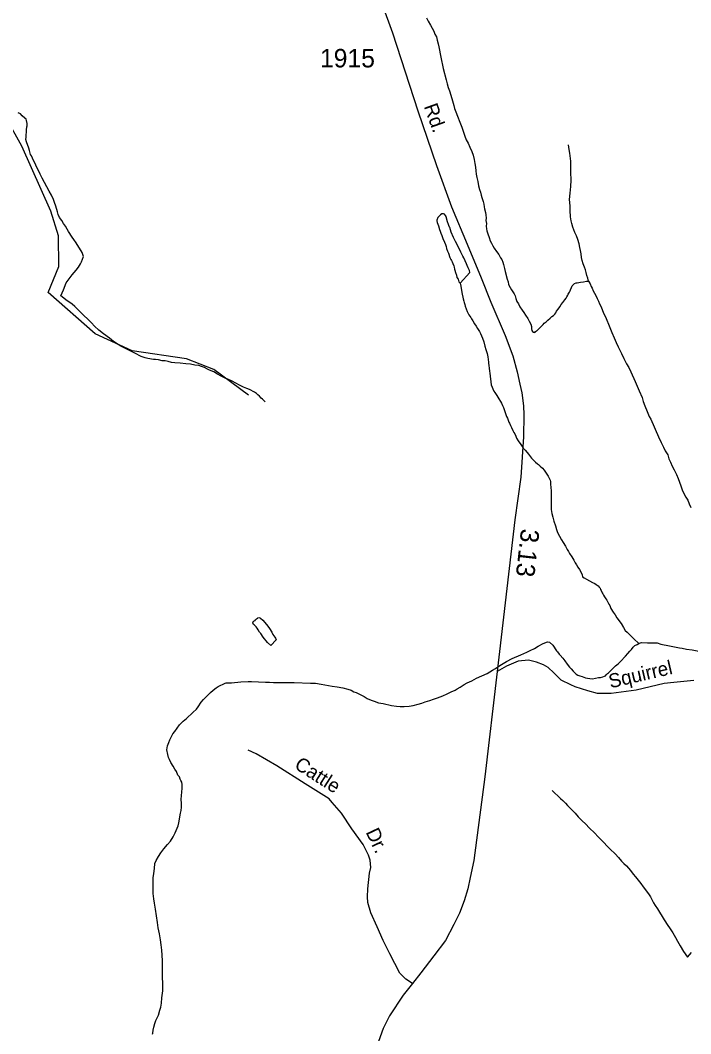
# Model space of a CAD drawing. Extents: x 2206922 to 2357709, y 510027 to 673830.
# Drawn here: x 2307632 to 2312169, y 559014 to 565869 of the extents above; entities that cross this region are included whole.
import ezdxf

# ---------------------------------------------------------------- set-up
doc = ezdxf.new("R2010")
doc.units = 0
for name, color, linetype in [('Exist Hydrographic Creek Single Shore', 7, 'Continuous'), ('Exist Hydrographic Misc Water Feature', 7, 'Continuous'), ('Exist Road Non-System Type 51', 7, 'Continuous'), ('Exist Road Non-System Type 51 Label', 7, 'Continuous'), ('Exist Road Secondary Mileage Hundredths English Label', 7, 'Continuous'), ('Exist Road Secondary Type 51 Attributed', 7, 'Continuous'), ('Exist Road Secondary Type 51 Label', 7, 'Continuous'), ('Exist Road Secondary Type 51 Number Label', 7, 'Continuous')]:
    doc.layers.add(name, color=color, linetype=linetype)

msp = doc.modelspace()

# ---------------------------------------------------------------- linework, layer by layer
at = {"layer": 'Exist Hydrographic Creek Single Shore'}
for points in [[(2310380.5, 565885.7), (2310392.6, 565862), (2310407.1, 565836.3), (2310419, 565816.3), (2310429.5, 565794.4), (2310437.7, 565774.5), (2310447.7, 565756.8), (2310453.9, 565734.8), (2310460.2, 565708.7), (2310464.5, 565689), (2310477.3, 565618.9), (2310493.9, 565543.4), (2310515, 565465.7)], [(2310515, 565465.7), (2310521.3, 565439.6), (2310527.7, 565413.9), (2310535.9, 565392), (2310552.3, 565340), (2310566.9, 565292), (2310570.8, 565272.4), (2310579, 565250.4), (2310591.5, 565220.6), (2310606, 565180.6), (2310620.2, 565144.9), (2310631, 565112.8), (2310641.1, 565084.9), (2310649.1, 565061.1), (2310661.8, 565037.2), (2310673.7, 565009.5), (2310688.3, 564981.7), (2310696.2, 564955.8), (2310702.8, 564926), (2310709, 564899.9), (2310711.4, 564876.1), (2310715.5, 564849.9), (2310717.8, 564828.1), (2310721.9, 564804.3), (2310728.2, 564778.2), (2310732.7, 564748.4), (2310738.9, 564724.4), (2310745.3, 564706.4), (2310751.2, 564686.4), (2310755.5, 564670.7), (2310759.4, 564656.7), (2310763.5, 564642.7), (2310767.8, 564624.7), (2310771.9, 564606.6), (2310774.4, 564592.9), (2310780.5, 564568.8), (2310782.6, 564553.1), (2310784.8, 564530.9), (2310783, 564514.9), (2310787.3, 564494.8), (2310785.2, 564476.9), (2310787.5, 564457.1), (2310789.8, 564445), (2310795.7, 564425), (2310804.1, 564399.4), (2310812.5, 564377.5), (2310820.7, 564361.2), (2310830.6, 564343.5), (2310839, 564327.7), (2310855, 564303.7), (2310869.5, 564284.1), (2310881.6, 564262.1), (2310889.8, 564250.3), (2310898, 564232.4), (2310902.5, 564216.3), (2310908.5, 564190.7), (2310912.8, 564168.6), (2310927.1, 564116.9), (2310933.5, 564098.9), (2310935.5, 564080.7), (2310946, 564061), (2310956, 564045.2), (2310966.1, 564031.2), (2310974.3, 564019.4), (2310980, 564005.5), (2310984.8, 563987.4), (2310993, 563967.5), (2311003, 563949.8), (2311013.3, 563929.6), (2311029.3, 563908.1), (2311039.3, 563892), (2311051.8, 563874.3), (2311066, 563852.3), (2311076.2, 563832.5), (2311086.5, 563812.7), (2311090.6, 563796.7), (2311090.8, 563782.5), (2311092.8, 563770.8), (2311099, 563762.6), (2311104.7, 563758.9), (2311112.9, 563756.8), (2311119.1, 563762.8), (2311124.8, 563767.2), (2311128.9, 563771.1), (2311142.9, 563783.2), (2311152.7, 563793.4), (2311160.3, 563801.6), (2311170.5, 563811.4), (2311178.1, 563819.6), (2311190.2, 563830), (2311201.9, 563839.9), (2311217.9, 563854.2), (2311229.8, 563864.1), (2311239.6, 563872.4), (2311249.5, 563880.2), (2311255.4, 563890.3), (2311261.4, 563900.4), (2311271.4, 563914.7), (2311282.9, 563930.8), (2311292.9, 563946.7)], [(2311292.9, 563946.7), (2311303, 563958.9), (2311310.6, 563968.8), (2311316.5, 563978.8), (2311326.4, 563989.1), (2311330.1, 563997), (2311336.4, 564009.1), (2311340.1, 564015.4), (2311348.3, 564029.2), (2311353.9, 564039.3), (2311355.7, 564045.5), (2311361.2, 564061.3), (2311367.6, 564073.3), (2311375.2, 564081.5), (2311383, 564087.6), (2311393, 564091.8), (2311401, 564093.8), (2311411.3, 564096), (2311423.6, 564098.2), (2311443, 564100.5), (2311462.7, 564104.4), (2311477.3, 564104.6)], [(2311477.3, 564104.6), (2311487.5, 564086.9), (2311495.5, 564068.7), (2311501.7, 564056.8), (2311509.7, 564039), (2311526.1, 564007.3), (2311536.3, 563987.5), (2311544.3, 563969.3), (2311552.5, 563949.8), (2311562.8, 563929.6), (2311579.2, 563887.7), (2311591.5, 563862), (2311622.3, 563790.4), (2311634.8, 563756.5), (2311651, 563720.8), (2311663.5, 563688.9), (2311677.6, 563659.3), (2311700.2, 563615.3), (2311716.6, 563581.6), (2311734.8, 563545.6), (2311749.4, 563519.9), (2311763.5, 563490.2), (2311792.5, 563426.3), (2311821, 563362.8), (2311839.2, 563317), (2311847.6, 563291), (2311857.9, 563261.1), (2311874.3, 563223.3), (2311888.6, 563189.5), (2311898.9, 563169.8), (2311949.9, 563050.2), (2311968.8, 563012.4), (2311984.8, 562980.8), (2311996.9, 562956.7), (2312013.5, 562929.1), (2312021.5, 562903.1), (2312032, 562879.2), (2312044.3, 562853.5), (2312056.6, 562827.7), (2312073, 562795.6), (2312083, 562769.7), (2312093.3, 562743.9), (2312101.5, 562719.9), (2312111.7, 562692), (2312121.8, 562668.2), (2312136.3, 562642.5), (2312148.6, 562622.8), (2312158.9, 562596.9), (2312169.3, 562572.7)]]:
    msp.add_lwpolyline(points, dxfattribs=at)
at = {"layer": 'Exist Hydrographic Misc Water Feature'}
for points in [[(2309176.2, 563332.9), (2308941.2, 563507.2), (2308757.3, 563578.5), (2308390.2, 563632.7), (2308139.2, 563747.2), (2307820.2, 564026.4), (2307893.2, 564203.3), (2307890.1, 564409.9), (2307839.3, 564578.4), (2307642.2, 565016.8), (2307532.1, 565215.8)], [(2307675.8, 565147.3), (2307678.1, 565155.1), (2307677.7, 565163.2), (2307677.9, 565171.3), (2307673.4, 565191.1), (2307671.3, 565199.1), (2307662.9, 565207.3), (2307645.1, 565222.9), (2307633.2, 565234.8), (2307619, 565242.6)], [(2309288.8, 563287.7), (2309278.9, 563299.3), (2309270.5, 563305.4), (2309262.9, 563313.1), (2309250.4, 563325.1), (2309240.2, 563335.2), (2309230.5, 563343.1), (2309218, 563352.7), (2309184, 563370.4), (2309165.7, 563378.4), (2309142, 563388.1), (2309116.1, 563401.7), (2309089.7, 563413.4), (2309065.5, 563427.1), (2309041.5, 563438.9), (2309013.4, 563450.4), (2308991, 563462.3), (2308967.5, 563476), (2308941.2, 563489.7), (2308912.9, 563501.2), (2308898.6, 563509.1), (2308878.5, 563519), (2308859, 563526.8), (2308840.9, 563532.7), (2308812.4, 563536.2), (2308784.5, 563542), (2308752.6, 563545.7), (2308714.4, 563549.4), (2308678.5, 563550.7), (2308654.5, 563554.7), (2308632.6, 563560.5), (2308612.3, 563564.3), (2308592.6, 563566.1), (2308568.4, 563571.7), (2308548.3, 563573.6), (2308534.2, 563575.2), (2308494.4, 563580.8), (2308476.4, 563584.8), (2308450.3, 563594.4), (2308407.9, 563617.8), (2308357.8, 563641.2), (2308311.5, 563664.8), (2308293.7, 563674.7), (2308263.3, 563696.3), (2308235, 563718.1), (2308194.4, 563747.6), (2308164.3, 563773.3), (2308134.1, 563798.9), (2308113.8, 563822.6), (2308088, 563848.4), (2308063.6, 563870), (2308039, 563893.9), (2308014.8, 563919.5), (2308000.4, 563933.4), (2307982.8, 563949.1), (2307966.4, 563960.8), (2307950.2, 563970.9), (2307906.1, 564004.4), (2307923.7, 564044.7), (2307943.2, 564092.8), (2307984.2, 564147.1), (2308010.5, 564179.3), (2308025.9, 564197.6), (2308040, 564221.5), (2308045.7, 564235.6), (2308061.1, 564269.8), (2308050.9, 564297.6), (2308010.5, 564363.4), (2307995.7, 564385), (2307983.6, 564401), (2307957.4, 564440.7), (2307949, 564456.6), (2307938.7, 564476.3), (2307924.8, 564494.3), (2307912.3, 564514), (2307896.5, 564533.8), (2307888.3, 564555.8), (2307884, 564573.8), (2307873.7, 564611.4), (2307863.2, 564635.3), (2307857.1, 564657.4), (2307842.5, 564685.4), (2307828.6, 564713.1), (2307796, 564770.7), (2307781.4, 564800.5), (2307767.3, 564828.2), (2307752.9, 564856.3), (2307742.5, 564878.1), (2307732.4, 564899.9), (2307722.2, 564919.7), (2307714.4, 564935.9), (2307708, 564951.9), (2307702.1, 564961.7), (2307693.7, 564987.7), (2307689.4, 565003.3), (2307675, 565047.3), (2307670.9, 565063.3), (2307672.8, 565077.2), (2307674.4, 565127.3), (2307675.8, 565147.3)], [(2311477.3, 564104.6), (2311473, 564124.4), (2311466.6, 564142.4), (2311460.5, 564162.3), (2311456.4, 564180.4), (2311450, 564198.4), (2311440, 564222.2), (2311433.8, 564244.2), (2311429.3, 564263.9), (2311427.1, 564287.8), (2311423, 564311.9), (2311418.6, 564331.7), (2311414.5, 564355.8), (2311404.1, 564385.7), (2311395.7, 564411.3), (2311383.6, 564433.4), (2311371.3, 564469.3), (2311364.9, 564495.1), (2311360.8, 564513.1), (2311354.5, 564539.2), (2311352, 564580.9), (2311352, 564613), (2311349.5, 564657.2), (2311352.6, 564698.9), (2311356.5, 564744.9), (2311359.6, 564787), (2311357.5, 564840.9), (2311356.7, 564914.8), (2311350, 564968.9), (2311345.2, 564994.8), (2311341.3, 565026.6)], [(2310609.7, 564091.3), (2310674.5, 564161.8), (2310670.8, 564175.7), (2310662.4, 564193.7), (2310656.1, 564209.6), (2310650.5, 564221.8), (2310633.7, 564261.7), (2310627.8, 564273.5), (2310613.2, 564299.2), (2310595, 564339.3), (2310576.7, 564372.8), (2310564.4, 564398.6), (2310548.2, 564436.4), (2310537.7, 564466.3), (2310535.5, 564470.3), (2310531.6, 564480.2), (2310529.5, 564488.2), (2310523.2, 564506.2), (2310515, 564538.3), (2310512.9, 564542.2), (2310508.8, 564548.1), (2310502.9, 564557.9), (2310496.9, 564560), (2310484.8, 564559.8), (2310475, 564553.6), (2310461.1, 564539.5), (2310457.2, 564533.6), (2310451, 564517.5), (2310451.4, 564511.3), (2310453.1, 564501.3), (2310457.6, 564489.7), (2310461.5, 564477.4), (2310469.9, 564453.8), (2310473.8, 564441.8), (2310476.2, 564435.8), (2310478.3, 564427.8), (2310484, 564411.9), (2310492.2, 564392), (2310502.7, 564368.1), (2310509, 564352.2), (2310513.1, 564338.2), (2310517, 564324.2), (2310523.4, 564306.2), (2310529.7, 564292.3), (2310539.8, 564264.4), (2310546.1, 564250.5), (2310550.3, 564244.6), (2310554.1, 564234.7), (2310560.1, 564222.9), (2310566.5, 564206.9), (2310568.5, 564198.9), (2310570.8, 564184.8), (2310572.8, 564178.8), (2310576.9, 564162.7), (2310582.9, 564144.8), (2310587.2, 564129.2), (2310595.8, 564117.3), (2310599.5, 564099.3), (2310604, 564095.4), (2310609.7, 564091.3)], [(2310609.7, 564091.3), (2310614, 564071.2), (2310620.4, 564027.6), (2310628.6, 563985.5), (2310633.3, 563969.8), (2310634.9, 563959.8), (2310639.4, 563945.7), (2310643.3, 563933.8), (2310656.1, 563899.8), (2310660, 563889.9), (2310667.7, 563876.2), (2310680, 563858.1), (2310686.2, 563848.3), (2310694.4, 563836.5), (2310706.3, 563816.4), (2310717, 563800.6), (2310727, 563784.9), (2310739.1, 563762.8), (2310747.3, 563749), (2310759.4, 563719.2), (2310767.8, 563693.2), (2310776, 563663.6), (2310782.6, 563641.5), (2310790.6, 563615.6), (2310795.1, 563591.8), (2310799, 563573.8), (2310801, 563555.6), (2310801.2, 563549.5), (2310803.3, 563533.8), (2310806, 563515.5), (2310808, 563495.7), (2310810.1, 563481.7), (2310819.3, 563402), (2310837.3, 563360.4), (2310843.3, 563350.1), (2310851.7, 563338.4), (2310855.8, 563330.4), (2310863.6, 563318.7), (2310888, 563278.9), (2310894.7, 563262.9), (2310902.5, 563248.8), (2310908.7, 563229.2), (2310923.2, 563189.3), (2310929.4, 563177.4), (2310937.8, 563151.4), (2310941.5, 563143.5), (2310949.5, 563127.7), (2310956.3, 563113.8), (2310964.3, 563093.5), (2310972.2, 563079.7), (2310978.6, 563071.9), (2310984.3, 563056), (2310990.5, 563042.1), (2311000.8, 563024.3), (2311019, 562998.5), (2311027.2, 562986.3), (2311035.4, 562974.5), (2311041.4, 562966.7), (2311047.5, 562960.5), (2311062.1, 562945), (2311071.9, 562932.9), (2311084, 562916.9), (2311091.8, 562907.2), (2311102, 562895.1), (2311112.5, 562885.4), (2311118.7, 562879.2), (2311132.4, 562867.5), (2311138.5, 562863.7), (2311150.8, 562853.7), (2311164.8, 562839.9), (2311176.9, 562826.3), (2311186.9, 562812.2), (2311203.1, 562784.6), (2311217.5, 562758.5), (2311219.7, 562748.5), (2311220.2, 562730.6), (2311224.3, 562686.5), (2311224.9, 562646.7), (2311223.4, 562586.9), (2311225.5, 562559), (2311227.9, 562532.7), (2311236.6, 562507.1), (2311242.3, 562481.1), (2311253.2, 562449), (2311259.5, 562423.3), (2311267.5, 562403.1), (2311281.5, 562379.5), (2311293.8, 562353.7), (2311306.1, 562335.6), (2311320.4, 562312), (2311332.7, 562288.2), (2311340.7, 562276), (2311348.7, 562262.3), (2311364.7, 562238.4), (2311377.2, 562216.6), (2311387.5, 562198.9), (2311395.7, 562184.7), (2311405.9, 562168.9), (2311416, 562152.8), (2311428.5, 562133.1)], [(2311428.5, 562133.1), (2311434.2, 562117.2), (2311436.5, 562105.1), (2311446.7, 562097.5), (2311464.6, 562087.5), (2311483, 562077.9), (2311503.1, 562065.9), (2311521, 562058.4), (2311528.8, 562052.3), (2311543.3, 562042.4), (2311549.3, 562034.6), (2311555.2, 562026.4), (2311559.3, 562018.5), (2311563.6, 562010.6), (2311569.8, 561996.7), (2311573.9, 561988.8), (2311577.8, 561980.9), (2311584.3, 561968.9), (2311593.8, 561954.9), (2311600.1, 561947.1), (2311606.3, 561937.2), (2311614.7, 561919.3), (2311620.6, 561909.5), (2311628.8, 561889.6), (2311643.2, 561865.6), (2311657.1, 561847.7), (2311669.6, 561827.9), (2311677.8, 561816.2), (2311689.7, 561800.2), (2311697.9, 561788.4), (2311714.1, 561760.4), (2311726, 561740.8), (2311738.5, 561728.8), (2311760.9, 561707.2), (2311773, 561695.2), (2311784.9, 561685.3), (2311817.5, 561653.7)], [(2309326.9, 561638.8), (2309304.6, 561660.5), (2309276.5, 561696.3), (2309260.1, 561720.2), (2309251.5, 561730.1), (2309241.4, 561745.8), (2309235.5, 561756), (2309229.3, 561765.8), (2309217.4, 561777.8), (2309211.1, 561781.6), (2309205.5, 561793.3), (2309211.1, 561803.5), (2309220.9, 561809.7), (2309224.8, 561815.6), (2309230.7, 561819.9), (2309236.9, 561823.9), (2309240.6, 561825.8), (2309246.9, 561828.1), (2309252.5, 561826), (2309257, 561824.2), (2309273, 561810.4), (2309297.2, 561782.4), (2309307, 561770.7), (2309317.7, 561754.6), (2309333.7, 561729.1), (2309342.1, 561715.2), (2309348, 561705), (2309354, 561695.2), (2309358.1, 561689.3), (2309364.2, 561677.4), (2309326.9, 561638.8)], [(2310428.2, 561276.8), (2310455.9, 561285.2), (2310491.8, 561299.6), (2310521.5, 561313.8), (2310547.8, 561326.1), (2310575.3, 561338.6), (2310589.4, 561346.6), (2310608.9, 561357), (2310636.6, 561375.2), (2310656.5, 561387.2), (2310688.5, 561399.8), (2310718.2, 561418), (2310755.7, 561434.3), (2310792, 561450.7), (2310827.7, 561472.9), (2310847.6, 561483.3), (2310877.3, 561503.6), (2310922.8, 561532), (2310960.8, 561552.7), (2311018.8, 561577.2), (2311060.2, 561595.7), (2311081.7, 561605.8), (2311112.1, 561619.9), (2311137.5, 561634.3), (2311169.5, 561652.6), (2311199.7, 561665.1), (2311213.8, 561663), (2311235.5, 561641.4), (2311259.9, 561603.7), (2311266.3, 561595.9), (2311278, 561581.9), (2311286, 561573.8), (2311302.8, 561554.3), (2311316.7, 561536.4), (2311333.1, 561514.5), (2311349.3, 561492.5), (2311359.2, 561482.9), (2311373.5, 561467), (2311385.2, 561455.1), (2311393.8, 561445.3), (2311405.5, 561439.5), (2311417.6, 561435.6), (2311433.6, 561429.6), (2311445.7, 561425.7), (2311455.8, 561421.8), (2311469.7, 561418), (2311486.3, 561416.4), (2311503.9, 561414.5), (2311523.6, 561418.5), (2311545.6, 561422.9), (2311558.1, 561423), (2311574.1, 561427.1), (2311585.8, 561431.4), (2311591.5, 561435.4), (2311599.7, 561443.5), (2311605.2, 561449.5), (2311611.4, 561455.5), (2311621.2, 561463.8), (2311631.5, 561473.6), (2311641.3, 561483.9), (2311660.8, 561502), (2311676.8, 561516.3), (2311692.8, 561530.5), (2311728.1, 561568.6), (2311742.2, 561584.7), (2311757.6, 561601), (2311767.9, 561613.3), (2311779.5, 561627.3), (2311791.2, 561639.3), (2311805.4, 561647.3), (2311817.5, 561653.7)], [(2311817.5, 561653.7), (2311823.2, 561655.6), (2311835.1, 561659.9), (2311876.9, 561658.5), (2311898.9, 561658.4), (2311941.1, 561656.9), (2311967.6, 561649.3), (2312025.2, 561637.8), (2312093.1, 561624.7), (2312111.1, 561620.8), (2312139.6, 561615.3), (2312177.7, 561609.5), (2312201.7, 561605.9), (2312235.6, 561600), (2312255.5, 561594.2), (2312283.6, 561586.7), (2312313.7, 561578.9), (2312335.8, 561571.1), (2312360, 561565.5), (2312403.9, 561551.9), (2312422.2, 561546), (2312432.2, 561542.1)], [(2308530.7, 559989.4), (2308530.3, 560025.2), (2308531.7, 560067.1), (2308536, 560097.3), (2308539.5, 560131.2), (2308543, 560165.2), (2308552.8, 560185.2), (2308568.6, 560211.6), (2308584, 560237.7), (2308604.1, 560263.9), (2308629.5, 560294.1), (2308649.4, 560316.2), (2308667.1, 560346.4), (2308680.8, 560372.7), (2308700.3, 560420.9), (2308705.8, 560440.8), (2308717.3, 560505.1), (2308721.2, 560522.8), (2308723, 560546.8), (2308722.2, 560572.9), (2308720.2, 560598.8), (2308724.1, 560625), (2308725.7, 560647), (2308727.3, 560675.1), (2308727.1, 560699.1), (2308725.1, 560714.8), (2308718.5, 560726.8), (2308714.6, 560736.7), (2308708.5, 560750.6), (2308698.6, 560762.6), (2308688.2, 560786.5), (2308677.9, 560802.2), (2308665.8, 560824.3), (2308651.5, 560847.9), (2308641.4, 560868.1), (2308635.1, 560882), (2308630.8, 560901.8), (2308624.6, 560933.9), (2308628.5, 560961.8), (2308636.3, 560983.6), (2308644.1, 561001.9), (2308657.6, 561027.9), (2308665.6, 561042.1), (2308677.3, 561058.2), (2308694.9, 561080.3), (2308710.5, 561102.7), (2308734.5, 561128.7), (2308756.3, 561146.9), (2308799.9, 561187.4), (2308823.5, 561209.7), (2308835.6, 561225.8), (2308856.7, 561256.2), (2308870.9, 561274.4), (2308886.7, 561290.2), (2308900.6, 561304.4), (2308920.1, 561322.5), (2308938.1, 561336.8), (2308957.8, 561352.9), (2308972, 561363.4), (2309019.5, 561385.9), (2309025.3, 561387.8), (2309035.5, 561387.9), (2309045.8, 561388), (2309061.6, 561388), (2309123.5, 561392.9), (2309173.7, 561395.5), (2309197.5, 561395.5), (2309291.4, 561392.8), (2309317.5, 561390.9), (2309345.6, 561389.4), (2309369.2, 561389.6), (2309385.1, 561389.6), (2309485.4, 561388.7), (2309595.3, 561385.9), (2309629.2, 561384.1), (2309669.1, 561378.9), (2309741.7, 561365.6), (2309777.2, 561359.8), (2309815.3, 561354.4), (2309849.6, 561344.8), (2309871.5, 561337), (2309890, 561327), (2309906, 561321.3), (2309958.1, 561294), (2309980.4, 561280.1), (2310006.2, 561270.5), (2310026.3, 561262.7), (2310056.5, 561252.8), (2310086.6, 561247.1), (2310144.2, 561234), (2310178.7, 561228.4), (2310202.5, 561226.4), (2310230.8, 561227), (2310262.6, 561229.1), (2310290.4, 561233.4), (2310324.5, 561243.8), (2310350.1, 561250), (2310372.5, 561258.4), (2310403.8, 561268.7), (2310428.2, 561276.8)], [(2311232.3, 560657.8), (2311286.6, 560604.6), (2311302.6, 560590.8), (2311320.8, 560573.1), (2311335.2, 560557.1), (2311351.4, 560541.3), (2311369.6, 560523.6), (2311385.8, 560505.7), (2311408.2, 560481.7), (2311432.4, 560456.1), (2311458.6, 560432.3), (2311480.6, 560406.7), (2311521, 560371), (2311541.3, 560347.3), (2311583.9, 560303.9), (2311601.8, 560284.2), (2311624.5, 560262.2), (2311656.7, 560230.5), (2311680.9, 560205), (2311701.2, 560181.3), (2311717.2, 560165.5), (2311733.2, 560149.7), (2311761.5, 560117.9), (2311780.2, 560094), (2311794.1, 560076), (2311830.4, 560028.8), (2311846.8, 560006.9), (2311863, 559987), (2311887.6, 559953.3), (2311895.6, 559939.5), (2311917.7, 559899.7), (2311928, 559881.9), (2311944, 559858), (2311989.1, 559784.7), (2312013.5, 559746.6), (2312025.8, 559731), (2312033.6, 559717.2), (2312047.7, 559695.2), (2312066.2, 559665.3), (2312078.5, 559639.5), (2312097, 559607.9), (2312119.3, 559570.1), (2312147.8, 559532.1), (2312173.2, 559562.8)], [(2308527.6, 559009.8), (2308529.3, 559017.7), (2308530.9, 559037.6), (2308535, 559057.7), (2308542.4, 559083.8), (2308550.4, 559104.1), (2308558.2, 559122), (2308568, 559140), (2308577.4, 559172.2), (2308583.4, 559194.4), (2308588.9, 559220.3), (2308590.6, 559256.2), (2308596.1, 559304.4), (2308595.7, 559348.2), (2308595.1, 559400.3), (2308594.7, 559446.2), (2308594.1, 559476.3), (2308593.8, 559508.3), (2308589.3, 559580), (2308586.5, 559614), (2308580.5, 559649.8), (2308574, 559689.7), (2308565.8, 559729.9), (2308561.2, 559765.9), (2308546.3, 559857.3), (2308539.7, 559897.2), (2308535.4, 559925.5), (2308531.3, 559961.4), (2308530.7, 559989.4)]]:
    msp.add_lwpolyline(points, dxfattribs=at)
at = {"layer": 'Exist Road Non-System Type 51'}
for points in [[(2312189.6, 561403.7), (2312053.9, 561390.2), (2311988.1, 561381.6), (2311798.6, 561337.5), (2311629.9, 561313.9), (2311538.9, 561315.9), (2311472.2, 561332.1), (2311387.4, 561360.9), (2311357.2, 561374.7), (2311292.2, 561405), (2311243.6, 561455.6), (2311205.2, 561490), (2311172.8, 561508.2), (2311126.3, 561526.4), (2311071.7, 561540.6), (2311000.9, 561534.5), (2310922, 561500.1), (2310859.7, 561463.2)], [(2310287, 559353.1), (2310240.4, 559381.7), (2310200.1, 559423.3), (2310132.6, 559554.4), (2310087.8, 559644), (2310046.8, 559737.4), (2310003.8, 559830.9), (2309983, 559900.7), (2309982.7, 559938.7), (2309984.1, 559992.7), (2309994.9, 560100.8), (2310004.4, 560138.8), (2309999.9, 560186.8), (2309987.7, 560220.5), (2309952.9, 560294.1), (2309875.7, 560399.2), (2309804.7, 560506.4), (2309741.8, 560577.7), (2309721.7, 560601.5), (2309560.7, 560703.8), (2309367.3, 560825.6), (2309228.7, 560906), (2309174.4, 560931.4)]]:
    msp.add_lwpolyline(points, dxfattribs=at)
at = {"layer": 'Exist Road Secondary Type 51 Attributed'}
msp.add_lwpolyline([(2309759.1, 566862.5), (2310151.5, 565784), (2310323.3, 565255.6), (2310448.8, 564885.5), (2310549.9, 564606.3), (2310655.1, 564353.3), (2310750.1, 564126.7), (2310816.9, 563962.8), (2310914, 563736.1), (2310964.5, 563598.5), (2310994.9, 563491.3), (2311013.1, 563408.3), (2311025.2, 563349.6), (2311037.3, 563260.6), (2311039.3, 563199.9), (2311036.7, 563050.3), (2311019.5, 562778.4), (2310978.7, 562490.1), (2310859.7, 561463.2), (2310775.5, 560750.8), (2310701.6, 560186.3), (2310677.3, 560069.4), (2310661.2, 559994.6), (2310636.9, 559913.6), (2310604.5, 559828.6), (2310566.1, 559751.7), (2310509.5, 559644.5), (2310430.6, 559541.3), (2310343.6, 559425.9), (2310287, 559353.1), (2310222.3, 559274.2), (2310131.3, 559134.5), (2310086.8, 559049.6), (2310056.4, 558960.5)], dxfattribs=at)

# ---------------------------------------------------------------- texts
at = {"layer": 'Exist Road Non-System Type 51 Label'}
for s, rotation, p in [('Squirrel', 13.10078, (2311625.6, 561349.5)), ('Cattle', 327.56728, (2309480.1, 560813.3)), ('Dr.', 295.3062, (2309967.8, 560377.7))]:
    msp.add_text(s, height=95, rotation=rotation, dxfattribs=at).set_placement(p)
at = {"layer": 'Exist Road Secondary Mileage Hundredths English Label'}
msp.add_text('3.13', height=125, rotation=263.56716, dxfattribs=at).set_placement((2311021.8, 562433.8))
at = {"layer": 'Exist Road Secondary Type 51 Label'}
msp.add_text('Rd.', height=95, rotation=289.75286, dxfattribs=at).set_placement((2310361.5, 565286.6))
at = {"layer": 'Exist Road Secondary Type 51 Number Label'}
msp.add_text('1915', height=125, dxfattribs=at).set_placement((2309660.1, 565549.9))

doc.saveas('drawing.dxf')
